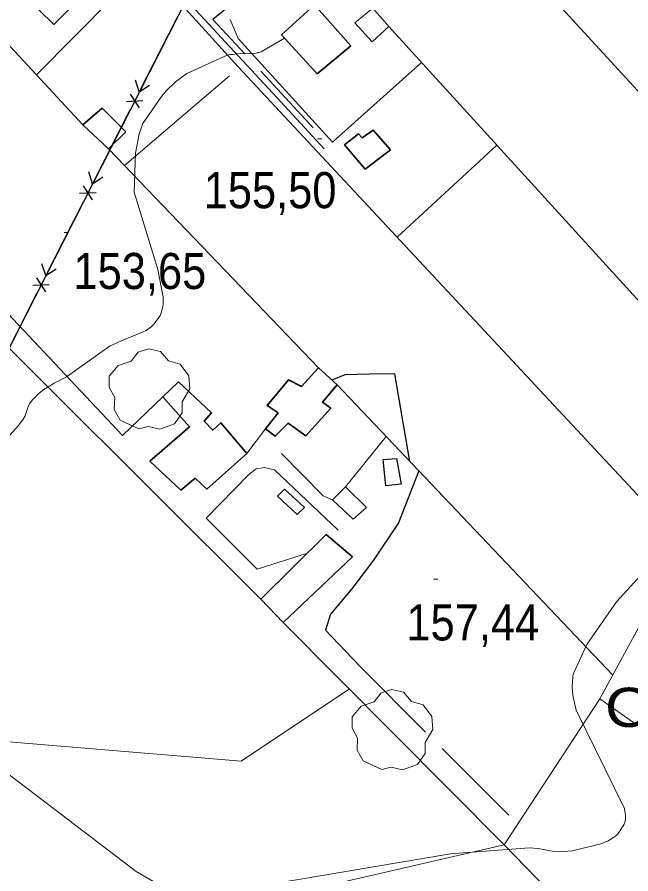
# Model space of a CAD drawing. Extents: x 480269 to 484877, y 4383588 to 4386804.
# Drawn here: x 481603.9 to 481752.8, y 4385293.4 to 4385501.1 of the extents above; entities that cross this region are included whole.
import ezdxf
from ezdxf.enums import TextEntityAlignment as Align

# ---------------------------------------------------------------- set-up
doc = ezdxf.new("R2010")
doc.units = 0
doc.header["$LTSCALE"] = 3.8
doc.linetypes.add('LONG_DASHED', pattern=[7.5, 6, -1.5])
doc.linetypes.add('MEDIUM_DASHED', pattern=[4.5, 3, -1.5])
for name, color, linetype, lineweight in [('21', 7, 'Continuous', 25), ('25', 7, 'LONG_DASHED', 25), ('29', 7, 'Continuous', 13), ('38', 7, 'Continuous', 25), ('43', 7, 'Continuous', 25), ('47', 7, 'Continuous', 35), ('51', 7, 'Continuous', 13), ('7', 7, 'Continuous', 13), ('9', 7, 'Continuous', 13)]:
    doc.layers.add(name, color=color, linetype=linetype, lineweight=lineweight)
doc.layers.add('5', color=7, linetype='Continuous')

msp = doc.modelspace()

# ---------------------------------------------------------------- linework, layer by layer
at = {"layer": '21'}
msp.add_lwpolyline([(481697.06, 4385387.93), (481693.36, 4385387.54), (481692.7, 4385393.85), (481695.98, 4385394.14)], close=True, dxfattribs=at)
at = {"layer": '25'}
for points in [[(481699.23, 4385393.39), (481695.54, 4385414.65), (481689.52, 4385414.58), (481683.46, 4385414.44), (481680.29, 4385413.14)], [(481701.36, 4385391.15), (481696.45, 4385378.54), (481690.35, 4385369.5), (481685.13, 4385362.51), (481679.97, 4385356.35), (481678.73, 4385352.51), (481686.9, 4385343.93), (481725.38, 4385305.52)]]:
    msp.add_lwpolyline(points, dxfattribs=at)
at = {"layer": '29'}
for points in [[(481633.46, 4385401.31), (481628.92, 4385403.43), (481627.51, 4385405.97), (481627.61, 4385408.95), (481626.24, 4385411.36), (481626.28, 4385414.11), (481628.44, 4385416.71), (481631.63, 4385417.71), (481633.28, 4385419.9), (481635.85, 4385420.73), (481638.71, 4385420.08), (481640.66, 4385417.81), (481643.47, 4385416.99), (481645.6, 4385414.14), (481645.84, 4385411.01), (481643.96, 4385407.86), (481643.96, 4385405.18), (481642.14, 4385402.57), (481638.52, 4385401.23), (481635.75, 4385401.86)], [(481692.39, 4385318.72), (481687.85, 4385320.84), (481686.44, 4385323.38), (481686.54, 4385326.36), (481685.17, 4385328.77), (481685.21, 4385331.52), (481687.37, 4385334.12), (481690.56, 4385335.12), (481692.21, 4385337.31), (481694.78, 4385338.14), (481697.64, 4385337.49), (481699.59, 4385335.22), (481702.4, 4385334.4), (481704.53, 4385331.55), (481704.77, 4385328.42), (481702.89, 4385325.27), (481702.89, 4385322.59), (481701.07, 4385319.98), (481697.45, 4385318.64), (481694.68, 4385319.27)]]:
    msp.add_lwpolyline(points, close=True, dxfattribs=at)
at = {"layer": '38'}
msp.add_lwpolyline([(481498.09, 4385665.9), (481507.46, 4385656.61), (481535.39, 4385625.76), (481568.02, 4385590.29), (481598.94, 4385556.93), (481622.28, 4385530.75), (481645.27, 4385505), (481666.95, 4385481.63), (481678.43, 4385469.2)], dxfattribs=at)
at = {"layer": '38', "linetype": 'MEDIUM_DASHED'}
for points in [[(481666.01, 4385511.62), (481658.42, 4385506.27), (481651.4, 4385500.59)], [(481651.4, 4385500.59), (481668.05, 4385482.65), (481679.53, 4385470.21)]]:
    msp.add_lwpolyline(points, dxfattribs=at)
at = {"layer": '43'}
for p, q in [((481699.35, 4385612.25), (481294.48, 4384816.83)), ((481642.65, 4385500.85), (481633.58, 4385483.03)), ((481633.58, 4385483.03), (481632.65, 4385485.88)), ((481633.58, 4385483.03), (481636.09, 4385484.66)), ((481631.34, 4385482.48), (481633.52, 4385479.13)), ((481630.44, 4385480.7), (481634.43, 4385480.91)), ((481631.31, 4385478.57), (481622.23, 4385460.75)), ((481622.23, 4385460.75), (481621.31, 4385463.6)), ((481622.23, 4385460.75), (481624.75, 4385462.38)), ((481620, 4385460.2), (481622.18, 4385456.85)), ((481619.1, 4385458.42), (481623.09, 4385458.63)), ((481619.97, 4385456.29), (481610.89, 4385438.47)), ((481610.89, 4385438.47), (481609.97, 4385441.32)), ((481610.89, 4385438.47), (481613.41, 4385440.1)), ((481607.76, 4385436.14), (481611.75, 4385436.35)), ((481608.66, 4385437.92), (481610.84, 4385434.57)), ((481608.63, 4385434.01), (481599.55, 4385416.19))]:
    msp.add_line(p, q, dxfattribs=at)
at = {"layer": '47'}
for points in [[(481622.76, 4385518.86), (481619.68, 4385516.28), (481617.08, 4385518.2), (481605.82, 4385506.28), (481612.83, 4385499.37), (481624.31, 4385511.02), (481627.28, 4385508.03), (481630.38, 4385511.7)], [(481676.69, 4385487.38), (481684.86, 4385494.2), (481676.04, 4385504.13), (481668.1, 4385496.8)], [(481630.32, 4385473.32), (481626.12, 4385469.17), (481619.86, 4385474.98), (481624.56, 4385479.08)], [(481694.53, 4385468.99), (481690.3, 4385473.76), (481687.66, 4385471.89), (481686.75, 4385472.82), (481683.38, 4385470.15), (481688.38, 4385464.27)], [(481677.05, 4385416.12), (481672.9, 4385411.6), (481669.79, 4385413.23), (481664.59, 4385406.94), (481667.23, 4385405.17), (481664.18, 4385401.35), (481666.51, 4385399.51), (481669.66, 4385402.68), (481673.96, 4385399.66), (481680.07, 4385406.31), (481677.99, 4385407.82), (481681.55, 4385411.97)], [(481659.65, 4385395.36), (481653.35, 4385402.8), (481651.41, 4385400.99), (481649.31, 4385403.19), (481651.11, 4385405.17), (481643.11, 4385412.71), (481639.29, 4385409.05), (481645.78, 4385401.82), (481636.14, 4385393.49), (481643.63, 4385386.49), (481647.11, 4385389.36), (481649.95, 4385386.7)], [(481668.5, 4385354.37), (481663.09, 4385360.02), (481678.89, 4385375.69), (481685.25, 4385370.28)]]:
    msp.add_lwpolyline(points, close=True, dxfattribs=at)
at = {"layer": '47', "lineweight": 13}
for points in [[(481690.1, 4385495.12), (481694.11, 4385498.83), (481690.22, 4385503.28), (481685.83, 4385499.71)], [(481673.62, 4385382.25), (481671.87, 4385380.57), (481667.1, 4385385), (481668.76, 4385386.69)], [(481688.65, 4385382.22), (481685.42, 4385379.44), (481680.4, 4385384.12), (481683.56, 4385387.25)]]:
    msp.add_lwpolyline(points, close=True, dxfattribs=at)
at = {"layer": '51'}
for p, q in [((481631.61, 4385510.38), (481608.61, 4385487.13)), ((481781.34, 4385403.06), (481694.11, 4385498.83)), ((481655.48, 4385486.87), (481629.97, 4385465.17)), ((481696.14, 4385447.78), (481720.27, 4385470.12)), ((481626.12, 4385469.17), (481677.05, 4385416.12)), ((481748.44, 4385341.63), (481681.55, 4385411.97)), ((481664.18, 4385401.35), (481659.65, 4385395.36)), ((481693.45, 4385399.47), (481683.56, 4385387.25))]:
    msp.add_line(p, q, dxfattribs=at)
for points in [[(481499.22, 4385663.05), (481597.3, 4385555.43), (481657.55, 4385489.12), (481765.67, 4385373.25), (481745.31, 4385335.89)], [(481619.86, 4385474.98), (481568.15, 4385530.78), (481594.18, 4385552.98)], [(481765.67, 4385373.25), (481798.4, 4385435.49), (481724.13, 4385516.36), (481691.55, 4385553.03)], [(481655.65, 4385500.59), (481657.56, 4385495.97), (481680.47, 4385470.85), (481702.03, 4385490.14)], [(481639.29, 4385409.05), (481629.5, 4385399.71), (481590.19, 4385441.42)], [(481663.09, 4385360.02), (481584.95, 4385437.74), (481580.95, 4385438.09), (481561.86, 4385423.35)], [(481680.4, 4385384.12), (481678.18, 4385385.05), (481668.04, 4385395.33)], [(481681.83, 4385376.79), (481666.39, 4385391.35), (481663.96, 4385391.95), (481661.94, 4385391.6), (481660.09, 4385390.2), (481649.76, 4385379.69), (481662.16, 4385367.29), (481674.35, 4385371.19)], [(481547.97, 4385260.36), (481722.07, 4385300.49), (481668.5, 4385354.37)], [(481572.63, 4385327.88), (481658.28, 4385320.77), (481684.53, 4385338.26)], [(481773.62, 4385248.9), (481801.12, 4385288.12), (481799.76, 4385291.3), (481799.97, 4385294.33), (481800.56, 4385296.99), (481745.31, 4385335.89), (481722.07, 4385300.49), (481769.28, 4385251.85)]]:
    msp.add_lwpolyline(points, dxfattribs=at)
at = {"layer": '7'}
for p, q in [((481676.83, 4385471.62), (481677.83, 4385471.62)), ((481615.32, 4385448.93), (481616.32, 4385448.93)), ((481704.96, 4385364.88), (481705.96, 4385364.88))]:
    msp.add_line(p, q, dxfattribs=at)
at = {"layer": '9'}
for points in [[(481668.83, 4385496), (481663.14, 4385492.7), (481662.54, 4385492.53), (481662.4, 4385492.52), (481662.35, 4385492.55), (481662.33, 4385492.55), (481662.32, 4385492.54), (481662.29, 4385492.49), (481662.17, 4385492.44), (481661.6, 4385492.35), (481657.43, 4385492.25), (481656.21, 4385492.11), (481655.61, 4385492.1), (481654.91, 4385491.94), (481645.1, 4385487.49), (481642.32, 4385485.42), (481640.27, 4385483.42), (481638.95, 4385481.92), (481634.41, 4385475.31), (481633.51, 4385472.81), (481632.68, 4385468.14), (481632.3, 4385458.73), (481638.05, 4385439.95), (481639.39, 4385433.26), (481639.4, 4385431.49), (481639.38, 4385431.32), (481638.97, 4385429.7), (481638.63, 4385428.81), (481638.35, 4385428.3), (481637.21, 4385426.78), (481636.48, 4385426.06), (481635.26, 4385425.18), (481634.53, 4385424.81), (481630.38, 4385423.17), (481630.36, 4385423.17), (481626.49, 4385421.41), (481615.96, 4385413.95), (481612.93, 4385412.37), (481610.4, 4385410.87), (481608.91, 4385409.66), (481608.73, 4385409.44), (481607.61, 4385408.3), (481606.94, 4385407.35), (481606.54, 4385406.52), (481605.81, 4385404.35), (481605.45, 4385403.68), (481604.31, 4385402.09), (481597.77, 4385395.01)], [(481632.85, 4385294), (481589.87, 4385326.62), (481568.03, 4385335.46), (481557.48, 4385343.13), (481510.05, 4385386.89), (481507.93, 4385387.61), (481475.18, 4385394.98)], [(481765.41, 4385377.01), (481749.29, 4385359.41), (481742.09, 4385349), (481738.84, 4385341.88), (481738.7, 4385341.17), (481738.56, 4385338.76), (481738.7, 4385336.7), (481739.53, 4385333.15), (481751.27, 4385309.24), (481751.52, 4385307.62), (481751.51, 4385306.86), (481751.4, 4385306.12), (481751.17, 4385305.48), (481750.96, 4385305.07), (481749.7, 4385303.21), (481749.08, 4385302.57), (481748.62, 4385302.21), (481747.3, 4385301.41), (481745.52, 4385300.68), (481738.69, 4385299.03), (481735.36, 4385298.8), (481734.19, 4385298.89), (481730.36, 4385299.55), (481728.14, 4385299.72), (481709.1, 4385298.27), (481653.04, 4385288.82)], [(481637.4, 4385291.35), (481632.85, 4385294)]]:
    msp.add_lwpolyline(points, dxfattribs=at)

# ---------------------------------------------------------------- texts
at = {"layer": '5', "width": 1.2}
msp.add_text('Cas Coix', height=9.5, dxfattribs=at).set_placement((481808.35, 4385329.06), align=Align.RIGHT)
at = {"layer": '7', "width": 0.9}
for s, p in [('155,50', (481649.19, 4385454.81)), ('153,65', (481617.61, 4385435.21)), ('157,44', (481698.36, 4385350.02))]:
    msp.add_text(s, height=8.75, dxfattribs=at).set_placement(p)

doc.saveas('drawing.dxf')
